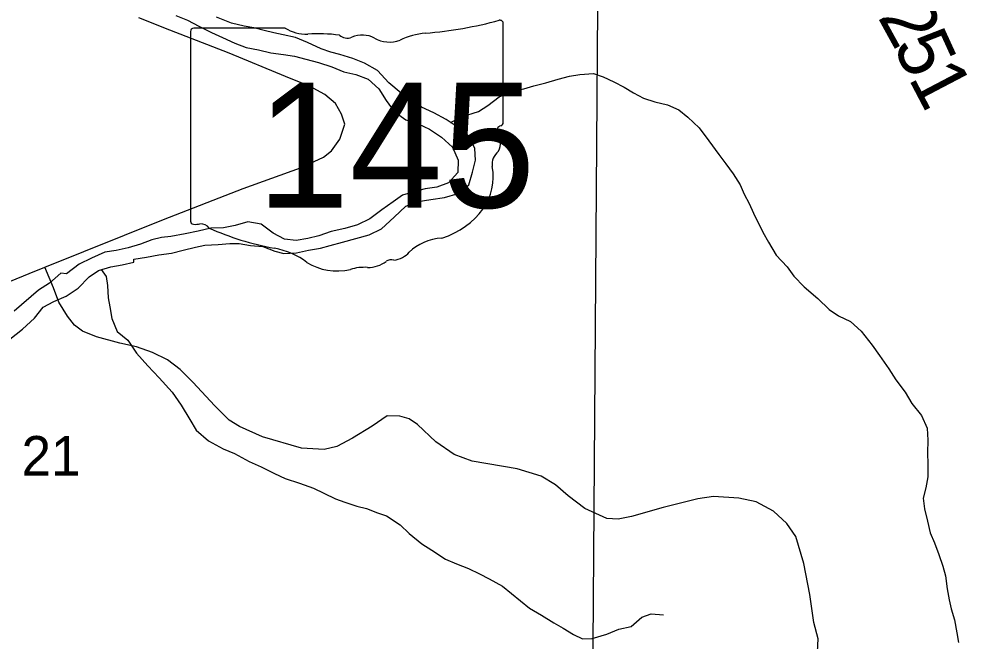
# Model space of a CAD drawing. Extents: x 2043100 to 2470832, y 443715 to 810583.
# Drawn here: x 2302906 to 2308184, y 599353 to 602818 of the extents above; entities that cross this region are included whole.
import ezdxf

# ---------------------------------------------------------------- set-up
doc = ezdxf.new("R2010")
doc.units = 0
for name, color, linetype in [('GM_X_Major_River', 7, 'Continuous'), ('GM_X_Minor_River', 7, 'Continuous'), ('GM_X_Section', 7, 'Continuous'), ('GM_X_Section_Text', 7, 'Continuous'), ('GM_X_State_Location', 7, 'Continuous'), ('GM_X_State_Route', 7, 'Continuous'), ('GM_X_State_Shield', 7, 'Continuous'), ('GM_X_Township_Road', 7, 'Continuous'), ('GM_X_Township_Road_Text', 7, 'Continuous')]:
    doc.layers.add(name, color=color, linetype=linetype)

msp = doc.modelspace()

# ---------------------------------------------------------------- linework, layer by layer
at = {"layer": 'GM_X_Major_River'}
for points in [[(2303778.5, 602837.8), (2303844.8, 602810.4), (2303907.1, 602777), (2303977.4, 602741.7), (2304039.6, 602714.3), (2304107.9, 602683), (2304170.1, 602659.6), (2304240.2, 602646.3), (2304308.3, 602629), (2304378.4, 602619.7), (2304440.4, 602610.4), (2304502.5, 602593), (2304572.7, 602575.7), (2304646.9, 602550.4), (2304715.1, 602523.1), (2304781.2, 602507.8), (2304849.4, 602482.5), (2304910, 602429), (2304950.6, 602363.4), (2304995.3, 602301.8), (2305059.7, 602256.4), (2305127.9, 602233.1), (2305192.2, 602203.7), (2305258.6, 602160.3), (2305319.1, 602102.9), (2305351.9, 602031.1), (2305348.6, 601963), (2305297.3, 601904.4), (2305231.6, 601881.7), (2305167.8, 601871), (2305104.1, 601854.3), (2305040.3, 601835.6), (2304988.8, 601799.1), (2304925.3, 601754.3), (2304859.9, 601703.6), (2304790.3, 601670.8), (2304720.6, 601650.1), (2304644.9, 601633.3), (2304575.2, 601610.5), (2304513.4, 601595.8), (2304449.6, 601583.2), (2304383.6, 601590.5), (2304321.3, 601623.9), (2304254.8, 601675.2), (2304180.7, 601688.5), (2304109, 601667.7), (2304045.2, 601655), (2303973.3, 601652.3), (2303903.5, 601635.5), (2303831.8, 601620.8), (2303752, 601605.9), (2303700.1, 601601.4), (2303646.3, 601586.8), (2303582.6, 601564.1), (2303512.9, 601543.3), (2303447.1, 601528.7), (2303383.3, 601518), (2303309.7, 601485.2), (2303240.2, 601452.4), (2303170.8, 601397.6)], [(2303545.6, 601479.6), (2303615.4, 601490.3), (2303685.2, 601503.1), (2303755, 601513.8), (2303820.8, 601530.5), (2303888.5, 601547.3), (2303940.4, 601557.8), (2304014.3, 601560.6), (2304080.1, 601567.3), (2304132.1, 601567.8), (2304194.1, 601556.5), (2304264.1, 601551.2), (2304330.4, 601523.8), (2304380.5, 601512.3), (2304450.4, 601515.1), (2304518.1, 601529.8), (2304584, 601540.5), (2304637.7, 601555.1), (2304707.5, 601573.8), (2304781.2, 601594.6), (2304854.9, 601615.4), (2304924.5, 601648.2), (2304995.7, 601713), (2305059, 601775.8), (2305128.6, 601800.5), (2305198.4, 601811.3), (2305274.2, 601824.1), (2305351.9, 601844.9), (2305411.3, 601893.6), (2305430.6, 601963.9), (2305447.8, 602032.1), (2305443.1, 602096.2), (2305414.4, 602162), (2305345.9, 602217.3), (2305283.5, 602258.7), (2305215.2, 602294), (2305146.9, 602327.4), (2305086.4, 602372.8), (2305034.1, 602404.3), (2304965.5, 602461.7), (2304902.8, 602531.1), (2304830.5, 602572.4), (2304764.3, 602597.7), (2304692.1, 602619), (2304642, 602632.5), (2304587.8, 602651.9), (2304511.5, 602687.2), (2304445.3, 602714.5), (2304377.2, 602729.9), (2304325.1, 602741.3), (2304271, 602752.8), (2304212.9, 602768.2), (2304158.8, 602777.7), (2304088.7, 602794.9), (2304006.4, 602828.1)], [(2302855.1, 601033.9), (2302926.4, 601090.7), (2302991.7, 601151.4), (2303041, 601212), (2303100.5, 601244.7), (2303168.2, 601273.4), (2303235.6, 601318.2), (2303296.9, 601380.9), (2303348.4, 601417.5), (2303418.2, 601436.2), (2303480, 601448.9), (2303545.7, 601463.6), (2303545.6, 601479.6)], [(2303170.8, 601397.6), (2303138.8, 601401.3), (2303075.5, 601346.5), (2303013.9, 601307.9), (2302879.3, 601190.3)]]:
    msp.add_lwpolyline(points, dxfattribs=at)
at = {"layer": 'GM_X_Minor_River'}
for points in [[(2305309.2, 602241.6), (2305370.5, 602272.2), (2305464.2, 602302.9), (2305515.9, 602335.2), (2305579.6, 602383.7), (2305653.3, 602416.2), (2305717.1, 602428.6), (2305773, 602445), (2305838.8, 602461.4), (2305908.6, 602481.9), (2305970.4, 602498.3), (2306028.3, 602508.7), (2306104.2, 602513.2), (2306158.3, 602495.5), (2306218.4, 602467.8), (2306274.6, 602438.1), (2306326.7, 602406.4), (2306382.9, 602376.7), (2306447, 602357.1), (2306517.1, 602339.5), (2306579.2, 602311.9), (2306629.4, 602270.2), (2306693.8, 602210.5), (2306746.3, 602138.7), (2306802.7, 602063), (2306841.1, 602011.2), (2306881.4, 601955.3), (2306921.8, 601893.5), (2306944.2, 601841.6), (2306970.5, 601789.7), (2306994.9, 601735.8), (2307047.6, 601630), (2307079.9, 601574.1), (2307122.4, 601502.3), (2307182.8, 601436.6), (2307219.1, 601384.8), (2307277.5, 601325), (2307353.9, 601261.4), (2307416.3, 601199.8), (2307468.5, 601164), (2307534.6, 601132.4), (2307595, 601078.7), (2307655.5, 601001), (2307697.8, 600943.2), (2307748.3, 600869.4), (2307788.7, 600807.6), (2307839.1, 600739.9), (2307877.5, 600676), (2307930, 600608.3), (2307962.4, 600538.4), (2307966.9, 600472.3), (2307963.4, 600400.2), (2307965.8, 600338.2), (2307966.3, 600268.1), (2307954.8, 600205.9), (2307939.2, 600147.8), (2307947.6, 600089.7), (2307964.1, 600019.8), (2307978.5, 599955.8), (2308002.9, 599899.8), (2308027.3, 599833.9), (2308049.7, 599770), (2308064.1, 599716), (2308074.6, 599644), (2308085, 599582), (2308095.4, 599532), (2308113.8, 599470), (2308128.3, 599398), (2308136.7, 599344)], [(2303363.5, 601421.5), (2303390.4, 601382.8), (2303398.8, 601332.7), (2303403.3, 601264.7), (2303411.6, 601214.7), (2303422, 601148.7), (2303452.5, 601076.8), (2303512.8, 601029.1), (2303559.3, 600955.3), (2303623.7, 600885.6), (2303686.1, 600817.9), (2303758.6, 600738.2), (2303809.1, 600666.5), (2303857.6, 600586.7), (2303892, 600526.8), (2303960.4, 600467.2), (2304042.6, 600423.6), (2304106.7, 600398), (2304187, 600352.4), (2304255.1, 600322.8), (2304329.3, 600285.2), (2304387.5, 600257.5), (2304467.6, 600232), (2304545.7, 600204.5), (2304603.9, 600176.8), (2304668, 600145.2), (2304720.1, 600125.5), (2304786.2, 600103.8), (2304840.3, 600090.2), (2304902.4, 600066.5), (2304952.5, 600050.8), (2305028.7, 599999.2), (2305079, 599951.5), (2305149.4, 599893.8), (2305203.6, 599858.2), (2305279.9, 599808.6), (2305342, 599782.9), (2305408.1, 599757.3), (2305470.3, 599727.7), (2305524.4, 599700), (2305598.6, 599658.4), (2305747.4, 599535.2), (2305815.6, 599497.5), (2305883.8, 599453.9), (2305936, 599424.2), (2305994.2, 599388.5), (2306044.3, 599364.8), (2306096.3, 599367.1), (2306178, 599391.7), (2306245.8, 599418.1), (2306313.6, 599434.6), (2306373.2, 599485), (2306425, 599503.4), (2306495, 599497.8)]]:
    msp.add_lwpolyline(points, dxfattribs=at)
at = {"layer": 'GM_X_Section'}
msp.add_lwpolyline([(2300844.4, 603179.1), (2306129.2, 603138.5), (2306089.3, 597805.7), (2300812.2, 597864.3)], close=True, dxfattribs=at)
at = {"layer": 'GM_X_State_Route'}
msp.add_lwpolyline([(2302753.8, 601314.9), (2302962.2, 601399.6), (2303049.5, 601434.7), (2303710.2, 601700.6), (2304154.8, 601872.7), (2304472.6, 601987.8), (2304601.4, 602048.8), (2304646.6, 602083.9), (2304693.2, 602149), (2304719.3, 602231.8), (2304702, 602287.5), (2304668.6, 602347), (2304609.4, 602397.8), (2304524.3, 602444.1), (2304388.9, 602497.3), (2304075.5, 602626.8), (2303746.2, 602755.9), (2303572.4, 602824.3)], dxfattribs=at)
at = {"layer": 'GM_X_State_Shield'}
for p, q in [((2304388.3, 602766.9), (2303878.7, 602766.9)), ((2305601.8, 602240.3), (2305601.8, 602793.1)), ((2303861.6, 602748.7), (2303861.6, 601692.1)), ((2305601.6, 602240.5), (2305601.8, 602240.3))]:
    msp.add_line(p, q, dxfattribs=at)
for centre, major_axis, start_param, end_param in [((2303881.5, 602751), (20.2, 0), 1.712693, 3.28349), ((2304509.7, 602889.6), (195.5, 0), 4.042523, 4.731795), ((2304981.9, 604207.4), (1845.5, 0), 4.814394, 5.042369), ((2305582.5, 602795.4), (19.4, 0), 6.141152, 7.989035), ((2304574.5, 602173.7), (702, 0), 1.404758, 1.657858), ((2304733.9, 602756.4), (56.4, 0), 3.836095, 5.185415), ((2304816.7, 602634.3), (117.3, 0), 0.950623, 2.079405), ((2304968.1, 602801.8), (141.1, 0), 4.081561, 5.145723), ((2305217.3, 602444.2), (371.3, 0), 1.699011, 2.107814), ((2305581.1, 602238.2), (20.7, 0), 5.05454, 6.418171), ((2305597.3, 602199.8), (30, 0), 1.883978, 3.671073), ((2305406.6, 602129.9), (180, 0), 5.934695, 6.695948), ((2305671.2, 602009), (130.9, 0), 2.387724, 3.262537), ((2305085.3, 601938.7), (461.6, 0), 5.101752, 6.440018), ((2303881.7, 601689.8), (20.3, 0), 3.00124, 4.508301), ((2303884.8, 601797.9), (155.2, 0), 4.665946, 4.897461), ((2303916.5, 601631.1), (56, 0), 0.519207, 1.627899), ((2304623.1, 602580.5), (1332.7, 0), 4.195997, 4.488961), ((2305279.9, 601395.4), (252.8, 0), 1.647645, 2.488434), ((2304225.8, 601217.4), (417, 0), 0.823519, 1.323587), ((2304959.6, 601589.7), (149.1, 0), 4.937069, 5.64225), ((2304676.8, 601625.9), (264.6, 0), 4.026481, 4.996735), ((2304849, 601546.7), (141, 0), 4.691044, 5.507374), ((2304976.5, 601444.4), (39.7, 0), 1.147584, 2.315152), ((2304829.7, 601260.5), (217.4, 0), 1.495662, 1.94098)]:
    msp.add_ellipse(centre, major_axis=major_axis, ratio=0.8, start_param=start_param, end_param=end_param, dxfattribs=at)
at = {"layer": 'GM_X_Township_Road'}
msp.add_lwpolyline([(2307351.6, 599292), (2307355.9, 599364.3), (2307331.8, 599456), (2307308.2, 599611.8), (2307276.2, 599785.5), (2307230.8, 599934.9), (2307181, 600008), (2307107.4, 600076.6), (2307010.1, 600128.6), (2306913.5, 600148.5), (2306773.1, 600157.5), (2306685.3, 600145.5), (2306492.2, 600097.2), (2306317.1, 600047.3), (2306241.4, 600031.6), (2306179.2, 600036.2), (2306055.8, 600091.7), (2305964.1, 600161.9), (2305892.6, 600222.4), (2305813.4, 600270.8), (2305680.3, 600312), (2305429, 600354.7), (2305328, 600392.6), (2305226.3, 600462.5), (2305124, 600558.5), (2305079.2, 600589.6), (2305026.8, 600604.5), (2304956.7, 600607), (2304871.9, 600549), (2304763.3, 600482.5), (2304676.2, 600436.5), (2304604.5, 600418.9), (2304478.2, 600426.2), (2304262.5, 600489.7), (2304133, 600547), (2304076.1, 600583.8), (2303994.2, 600664.3), (2303875.1, 600792), (2303803.4, 600864.6), (2303732.1, 600919.2), (2303649, 600959.5), (2303560.2, 600991.6), (2303467.6, 601011.6), (2303336.7, 601046.9), (2303259.8, 601079.3), (2303215, 601112.4), (2303175.8, 601161.7), (2303128, 601240.8), (2303098.1, 601320.4), (2303049.5, 601434.7)], dxfattribs=at)

# ---------------------------------------------------------------- texts
at = {"layer": 'GM_X_Section_Text'}
msp.add_text('21', height=220.83, rotation=0, dxfattribs=at).set_placement((2302920.2, 600273.8))
at = {"layer": 'GM_X_State_Location'}
for s in ['s', 'r']:
    msp.add_text(s, height=0.0000833, dxfattribs=at).set_placement((2304712.3, 602150.6))
msp.add_text('145', height=0.0000833, rotation=0, dxfattribs=at).set_placement((2304359, 602077.4))
at = {"layer": 'GM_X_State_Shield'}
msp.add_text('145', height=696.1, dxfattribs=at).set_placement((2304228.5, 601766.6))
at = {"layer": 'GM_X_Township_Road_Text'}
for s, rotation, p in [('2', 298.7695, (2307684.4, 602829.3)), ('5', 294.5585, (2307770.7, 602672.5)), ('1', 297.6709, (2307855.4, 602488.5))]:
    msp.add_text(s, height=300, rotation=rotation, dxfattribs=at).set_placement(p)

doc.saveas('drawing.dxf')
